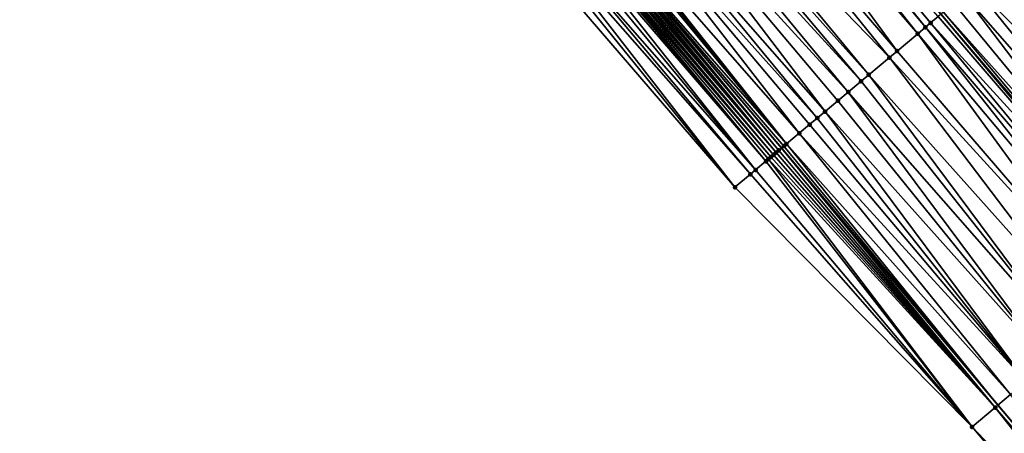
# Model space of a CAD drawing. Header units: feet. Extents: x 2004186 to 2014793, y 836912 to 864902.
# Tile 440 of 656: x 2008221 to 2008280, y 850928 to 850953. Entities that reach past the tile are written whole.
import ezdxf

# ---------------------------------------------------------------- set-up
doc = ezdxf.new("R2010")
doc.units = ezdxf.units.FT
doc.header["$LTSCALE"] = 100
doc.header["$MEASUREMENT"] = 0
for name, color, linetype, lineweight in [('EP_Travel Lane', 5, 'Continuous', 40), ('GPL_Skip Line', 2, 'Continuous', 40), ('Road Shots', 4, 'Continuous', 200), ('Road X-Section', 30, 'Continuous', 13)]:
    doc.layers.add(name, color=color, linetype=linetype, lineweight=lineweight)
doc.layers.add('I-77 SB_MM21-27-Surface-Border', color=7, linetype='Continuous')
doc.layers.add('I-77 SB_MM21-27-Surface-TIN', color=7, linetype='Continuous')

msp = doc.modelspace()

# ---------------------------------------------------------------- linework, layer by layer
at = {"layer": 'EP_Travel Lane'}
msp.add_polyline3d([(2008292.161601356, 850914.2869187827, 430.6268479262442), (2008279.284497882, 850929.5896444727, 430.7093854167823), (2008266.40731195, 850944.8924681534, 430.7616198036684), (2008253.53014894, 850960.1952645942, 430.8222839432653), (2008240.644264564, 850975.4849806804, 430.932558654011), (2008227.753702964, 850990.7763473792, 431.021995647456), (2008214.863085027, 851006.067780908, 431.0876824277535), (2008201.972478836, 851021.3592005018, 431.1583114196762), (2008189.081876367, 851036.6506156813, 431.2305141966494), (2008176.191295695, 851051.9420050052, 431.3119056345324), (2008163.300685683, 851067.2334291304, 431.3809291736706), (2008150.410106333, 851082.5248168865, 431.4628726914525), (2008137.537942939, 851097.8331091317, 431.5089048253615), (2008124.675411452, 851113.1481783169, 431.575924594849)], dxfattribs=at)
at = {"layer": 'GPL_Skip Line'}
msp.add_polyline3d([(2008301.634466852, 850922.2540007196, 430.8343349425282), (2008288.760262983, 850937.5592348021, 430.9043157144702), (2008275.886114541, 850952.8644029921, 430.9946586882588), (2008263.011883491, 850968.1696693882, 431.0546537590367), (2008250.133467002, 850983.4711834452, 431.1583035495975), (2008237.254279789, 850998.7721472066, 431.2429606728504), (2008224.375028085, 851014.0731875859, 431.3004063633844), (2008211.495798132, 851029.3742021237, 431.3670298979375), (2008198.61661087, 851044.6751659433, 431.4516665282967), (2008185.737372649, 851059.9761903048, 431.5148009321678), (2008172.858154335, 851075.2771910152, 431.5863354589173), (2008159.978934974, 851090.5781929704, 431.6574278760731), (2008147.100408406, 851105.8798665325, 431.7113844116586), (2008134.222225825, 851121.1818336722, 431.7648427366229)], dxfattribs=at)
at = {"layer": 'I-77 SB_MM21-27-Surface-Border', "color": 3, "linetype": 'ByBlock', "lineweight": -2}
msp.add_polyline3d([(2008290.613956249, 850912.9853251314, 430.585426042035), (2008277.739760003, 850928.2905501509, 430.6582145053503), (2008263.640976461, 850942.566024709, 430.6716880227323), (2008250.613693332, 850957.7425469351, 430.7321086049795), (2008237.585765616, 850972.911108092, 430.820481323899), (2008224.553565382, 850988.0832812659, 430.9042862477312), (2008211.6743638, 851003.3842620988, 430.9828871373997), (2008198.795162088, 851018.6852430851, 431.0614199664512), (2008185.915927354, 851033.9862633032, 431.1260261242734), (2008173.18973651, 851049.4160374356, 431.2045160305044), (2008160.616530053, 851064.974636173, 431.2717835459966), (2008148.349384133, 851080.7907751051, 431.3553174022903), (2008135.776214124, 851096.3508253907, 431.4326714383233), (2008122.285934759, 851111.1376832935, 431.4796372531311)], dxfattribs=at)
at = {"layer": 'I-77 SB_MM21-27-Surface-TIN', "color": 128, "linetype": 'ByBlock', "lineweight": -2}
for points in [[(2008262.09357911, 850967.3971947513, 431.0601794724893), (2008261.48131383, 850966.8822857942, 431.0409539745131), (2008274.508602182, 850951.7057573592, 430.9824520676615)], [(2008262.399692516, 850967.6546720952, 431.0627262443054), (2008262.09357911, 850967.3971947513, 431.0601794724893), (2008274.967797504, 850952.0919434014, 430.9955348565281)], [(2008262.09357911, 850967.3971947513, 431.0601794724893), (2008274.508602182, 850951.7057573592, 430.9824520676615), (2008274.967797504, 850952.0919434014, 430.9955348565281)], [(2008262.552740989, 850967.7834205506, 431.0609762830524), (2008262.399692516, 850967.6546720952, 431.0627262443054), (2008275.273911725, 850952.3494197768, 430.9983809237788)], [(2008262.399692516, 850967.6546720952, 431.0627262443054), (2008274.967797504, 850952.0919434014, 430.9955348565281), (2008275.273911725, 850952.3494197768, 430.9983809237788)], [(2008262.552740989, 850967.7834205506, 431.0609762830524), (2008275.273911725, 850952.3494197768, 430.9983809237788), (2008275.733062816, 850952.7356584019, 430.9952142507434)], [(2008261.48131383, 850966.8822857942, 431.0409539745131), (2008260.256792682, 850965.8524566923, 431.005960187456), (2008273.284070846, 850950.675940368, 430.9437157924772)], [(2008261.48131383, 850966.8822857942, 431.0409539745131), (2008273.284070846, 850950.675940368, 430.9437157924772), (2008274.508602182, 850951.7057573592, 430.9824520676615)], [(2008260.256792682, 850965.8524566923, 431.005960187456), (2008258.879229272, 850964.6938717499, 430.974998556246), (2008272.824885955, 850950.2897419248, 430.9344652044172)], [(2008260.256792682, 850965.8524566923, 431.005960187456), (2008272.824885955, 850950.2897419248, 430.9344652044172), (2008273.284070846, 850950.675940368, 430.9437157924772)], [(2008258.879229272, 850964.6938717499, 430.974998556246), (2008258.266985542, 850964.1789371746, 430.9636897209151), (2008271.600385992, 850949.2598876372, 430.907254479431)], [(2008258.879229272, 850964.6938717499, 430.974998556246), (2008271.600385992, 850949.2598876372, 430.907254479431), (2008272.824885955, 850950.2897419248, 430.9344652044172)], [(2008258.266985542, 850964.1789371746, 430.9636897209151), (2008257.654733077, 850963.6640129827, 430.9491721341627), (2008271.141189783, 850948.8737026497, 430.8938457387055)], [(2008258.266985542, 850964.1789371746, 430.9636897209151), (2008271.141189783, 850948.8737026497, 430.8938457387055), (2008271.600385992, 850949.2598876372, 430.907254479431)], [(2008257.654733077, 850963.6640129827, 430.9491721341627), (2008256.889416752, 850963.020358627, 430.9307519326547), (2008270.375867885, 850948.2300549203, 430.8733778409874)], [(2008257.654733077, 850963.6640129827, 430.9491721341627), (2008270.375867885, 850948.2300549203, 430.8733778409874), (2008271.141189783, 850948.8737026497, 430.8938457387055)], [(2008256.889416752, 850963.020358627, 430.9307519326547), (2008255.817975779, 850962.119240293, 430.9056546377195), (2008268.998312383, 850947.0714605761, 430.8453216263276)], [(2008256.889416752, 850963.020358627, 430.9307519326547), (2008269.763624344, 850947.7151201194, 430.8621386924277), (2008270.375867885, 850948.2300549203, 430.8733778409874)], [(2008256.889416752, 850963.020358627, 430.9307519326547), (2008268.998312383, 850947.0714605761, 430.8453216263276), (2008269.763624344, 850947.7151201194, 430.8621386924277)], [(2008255.817975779, 850962.119240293, 430.9056546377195), (2008255.205730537, 850961.6043075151, 430.8937903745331), (2008268.539116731, 850946.685274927, 430.8321173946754)], [(2008255.817975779, 850962.119240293, 430.9056546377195), (2008268.539116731, 850946.685274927, 430.8321173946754), (2008268.998312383, 850947.0714605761, 430.8453216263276)], [(2008255.205730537, 850961.6043075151, 430.8937903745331), (2008254.28736152, 850960.8319097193, 430.8755702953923), (2008267.467670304, 850945.7841630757, 430.8050166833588)], [(2008255.205730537, 850961.6043075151, 430.8937903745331), (2008268.079925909, 850946.2990835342, 430.8206880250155), (2008268.539116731, 850946.685274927, 430.8321173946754)], [(2008255.205730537, 850961.6043075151, 430.8937903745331), (2008267.467670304, 850945.7841630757, 430.8050166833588), (2008268.079925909, 850946.2990835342, 430.8206880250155)], [(2008254.28736152, 850960.8319097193, 430.8755702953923), (2008254.134292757, 850960.7031853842, 430.869866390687), (2008266.702356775, 850945.1405053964, 430.7876235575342)], [(2008254.28736152, 850960.8319097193, 430.8755702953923), (2008266.702356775, 850945.1405053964, 430.7876235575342), (2008267.467670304, 850945.7841630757, 430.8050166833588)], [(2008253.981216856, 850960.574469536, 430.8615398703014), (2008253.53014894, 850960.1952645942, 430.8222839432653), (2008266.702356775, 850945.1405053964, 430.7876235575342)], [(2008254.134292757, 850960.7031853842, 430.869866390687), (2008253.981216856, 850960.574469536, 430.8615398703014), (2008266.702356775, 850945.1405053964, 430.7876235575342)], [(2008252.909714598, 850959.6734240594, 430.8139277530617), (2008252.756671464, 850959.5446692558, 430.8176394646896), (2008265.783886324, 850944.3682281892, 430.7321384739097)], [(2008253.062751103, 850959.8021867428, 430.8077810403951), (2008252.909714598, 850959.6734240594, 430.8139277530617), (2008265.9369316, 850944.4969804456, 430.7292139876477)], [(2008252.909714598, 850959.6734240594, 430.8139277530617), (2008265.783886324, 850944.3682281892, 430.7321384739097), (2008265.9369316, 850944.4969804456, 430.7292139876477)], [(2008253.215793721, 850959.9309421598, 430.8038797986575), (2008253.062751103, 850959.8021867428, 430.8077810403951), (2008266.089994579, 850944.6257116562, 430.7327930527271)], [(2008253.062751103, 850959.8021867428, 430.8077810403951), (2008265.9369316, 850944.4969804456, 430.7292139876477), (2008266.089994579, 850944.6257116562, 430.7327930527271)], [(2008253.368864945, 850960.0596635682, 430.8104880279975), (2008253.215793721, 850959.9309421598, 430.8038797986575), (2008266.089994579, 850944.6257116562, 430.7327930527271)], [(2008253.521948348, 850960.188370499, 430.8215702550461), (2008253.368864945, 850960.0596635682, 430.8104880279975), (2008266.243077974, 850944.7544185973, 430.7438720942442)], [(2008253.368864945, 850960.0596635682, 430.8104880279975), (2008266.089994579, 850944.6257116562, 430.7327930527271), (2008266.243077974, 850944.7544185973, 430.7438720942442)], [(2008253.521948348, 850960.188370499, 430.8215702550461), (2008266.40731195, 850944.8924681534, 430.7616198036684), (2008253.53014894, 850960.1952645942, 430.8222839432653)], [(2008253.521948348, 850960.188370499, 430.8215702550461), (2008266.243077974, 850944.7544185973, 430.7438720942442), (2008266.40731195, 850944.8924681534, 430.7616198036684)], [(2008266.549274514, 850945.0117971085, 430.7769607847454), (2008253.53014894, 850960.1952645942, 430.8222839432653), (2008266.40731195, 850944.8924681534, 430.7616198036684)], [(2008266.702356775, 850945.1405053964, 430.7876235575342), (2008253.53014894, 850960.1952645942, 430.8222839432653), (2008266.549274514, 850945.0117971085, 430.7769607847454)], [(2008252.450555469, 850959.2871949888, 430.8141418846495), (2008252.144403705, 850959.0297632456, 430.797503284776), (2008264.865551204, 850943.5957900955, 430.7263714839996)], [(2008252.603618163, 850959.4159265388, 430.8176161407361), (2008252.450555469, 850959.2871949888, 430.8141418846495), (2008265.477793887, 850944.1107259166, 430.7372953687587)], [(2008252.450555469, 850959.2871949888, 430.8141418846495), (2008264.865551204, 850943.5957900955, 430.7263714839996), (2008265.477793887, 850944.1107259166, 430.7372953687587)], [(2008252.756671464, 850959.5446692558, 430.8176394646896), (2008252.603618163, 850959.4159265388, 430.8176161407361), (2008265.477793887, 850944.1107259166, 430.7372953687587)], [(2008252.756671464, 850959.5446692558, 430.8176394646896), (2008265.630847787, 850944.2394679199, 430.7375392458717), (2008265.783886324, 850944.3682281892, 430.7321384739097)], [(2008252.756671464, 850959.5446692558, 430.8176394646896), (2008265.477793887, 850944.1107259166, 430.7372953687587), (2008265.630847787, 850944.2394679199, 430.7375392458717)], [(2008251.685200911, 850958.6435860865, 430.7816754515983), (2008251.379057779, 850958.3861440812, 430.7682080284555), (2008264.559417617, 850943.3383367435, 430.7164105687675)], [(2008252.144403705, 850959.0297632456, 430.797503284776), (2008251.685200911, 850958.6435860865, 430.7816754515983), (2008264.865551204, 850943.5957900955, 430.7263714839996)], [(2008251.685200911, 850958.6435860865, 430.7816754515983), (2008264.559417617, 850943.3383367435, 430.7164105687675), (2008264.865551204, 850943.5957900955, 430.7263714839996)], [(2008251.072900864, 850958.1287184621, 430.7496769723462), (2008250.613693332, 850957.7425469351, 430.7321086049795), (2008263.640976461, 850942.566024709, 430.6716880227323)], [(2008251.379057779, 850958.3861440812, 430.7682080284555), (2008251.072900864, 850958.1287184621, 430.7496769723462), (2008263.640976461, 850942.566024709, 430.6716880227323)], [(2008251.379057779, 850958.3861440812, 430.7682080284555), (2008263.640976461, 850942.566024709, 430.6716880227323), (2008264.559417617, 850943.3383367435, 430.7164105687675)], [(2008280.783612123, 850956.9844172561, 430.9189781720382), (2008277.875687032, 850954.5382014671, 430.9507242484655), (2008292.127301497, 850940.3917339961, 430.8555610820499)], [(2008277.875687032, 850954.5382014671, 430.9507242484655), (2008277.263508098, 850954.0231898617, 430.9632196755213), (2008290.44378046, 850938.9754865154, 430.879284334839)], [(2008277.875687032, 850954.5382014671, 430.9507242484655), (2008290.44378046, 850938.9754865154, 430.879284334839), (2008292.127301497, 850940.3917339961, 430.8555610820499)], [(2008277.263508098, 850954.0231898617, 430.9632196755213), (2008276.651343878, 850953.5081607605, 430.9811217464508), (2008289.372462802, 850938.0742215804, 430.8994917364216)], [(2008277.263508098, 850954.0231898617, 430.9632196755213), (2008289.372462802, 850938.0742215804, 430.8994917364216), (2008290.44378046, 850938.9754865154, 430.879284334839)], [(2008276.651343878, 850953.5081607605, 430.9811217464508), (2008276.039166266, 850952.9931475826, 430.9941031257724), (2008289.372462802, 850938.0742215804, 430.8994917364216)], [(2008275.733062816, 850952.7356584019, 430.9952142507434), (2008275.273911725, 850952.3494197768, 430.9983809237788), (2008288.760262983, 850937.5592348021, 430.9043157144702)], [(2008275.733062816, 850952.7356584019, 430.9952142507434), (2008288.760262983, 850937.5592348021, 430.9043157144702), (2008275.886114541, 850952.8644029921, 430.9946586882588)], [(2008276.039166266, 850952.9931475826, 430.9941031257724), (2008275.886114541, 850952.8644029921, 430.9946586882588), (2008288.913316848, 850937.6879768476, 430.9045463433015)], [(2008288.913316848, 850937.6879768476, 430.9045463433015), (2008275.886114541, 850952.8644029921, 430.9946586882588), (2008288.760262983, 850937.5592348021, 430.9043157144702)], [(2008276.039166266, 850952.9931475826, 430.9941031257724), (2008288.913316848, 850937.6879768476, 430.9045463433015), (2008289.372462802, 850938.0742215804, 430.8994917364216)], [(2008274.967797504, 850952.0919434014, 430.9955348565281), (2008274.508602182, 850951.7057573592, 430.9824520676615), (2008287.382763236, 850936.4005741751, 430.8967440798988)], [(2008275.273911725, 850952.3494197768, 430.9983809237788), (2008274.967797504, 850952.0919434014, 430.9955348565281), (2008287.994993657, 850936.9155245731, 430.9031625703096)], [(2008274.967797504, 850952.0919434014, 430.9955348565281), (2008287.382763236, 850936.4005741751, 430.8967440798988), (2008287.994993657, 850936.9155245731, 430.9031625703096)], [(2008275.273911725, 850952.3494197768, 430.9983809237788), (2008287.994993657, 850936.9155245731, 430.9031625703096), (2008288.760262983, 850937.5592348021, 430.9043157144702)], [(2008274.508602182, 850951.7057573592, 430.9824520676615), (2008273.284070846, 850950.675940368, 430.9437157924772), (2008286.311317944, 850935.4994609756, 430.8700612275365)], [(2008274.508602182, 850951.7057573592, 430.9824520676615), (2008286.311317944, 850935.4994609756, 430.8700612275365), (2008287.382763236, 850936.4005741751, 430.8967440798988)], [(2008272.824885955, 850950.2897419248, 430.9344652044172), (2008271.600385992, 850949.2598876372, 430.907254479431), (2008284.933760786, 850934.3408686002, 430.8413981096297)], [(2008273.284070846, 850950.675940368, 430.9437157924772), (2008272.824885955, 850950.2897419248, 430.9344652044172), (2008286.311317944, 850935.4994609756, 430.8700612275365)], [(2008272.824885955, 850950.2897419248, 430.9344652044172), (2008284.933760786, 850934.3408686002, 430.8413981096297), (2008286.311317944, 850935.4994609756, 430.8700612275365)], [(2008271.600385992, 850949.2598876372, 430.907254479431), (2008271.141189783, 850948.8737026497, 430.8938457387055), (2008283.556202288, 850933.1822778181, 430.8122426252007)], [(2008271.600385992, 850949.2598876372, 430.907254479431), (2008283.556202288, 850933.1822778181, 430.8122426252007), (2008284.933760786, 850934.3408686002, 430.8413981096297)], [(2008271.141189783, 850948.8737026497, 430.8938457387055), (2008270.375867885, 850948.2300549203, 430.8733778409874), (2008283.556202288, 850933.1822778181, 430.8122426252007)], [(2008270.375867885, 850948.2300549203, 430.8733778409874), (2008269.763624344, 850947.7151201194, 430.8621386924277), (2008282.331693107, 850932.152434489, 430.7816467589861)], [(2008270.375867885, 850948.2300549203, 430.8733778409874), (2008282.331693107, 850932.152434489, 430.7816467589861), (2008283.556202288, 850933.1822778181, 430.8122426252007)], [(2008269.763624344, 850947.7151201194, 430.8621386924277), (2008268.998312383, 850947.0714605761, 430.8453216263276), (2008282.331693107, 850932.152434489, 430.7816467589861)], [(2008268.998312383, 850947.0714605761, 430.8453216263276), (2008268.539116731, 850946.685274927, 430.8321173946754), (2008280.954142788, 850930.9938339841, 430.7554958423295)], [(2008268.998312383, 850947.0714605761, 430.8453216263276), (2008280.954142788, 850930.9938339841, 430.7554958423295), (2008282.331693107, 850932.152434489, 430.7816467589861)], [(2008268.079925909, 850946.2990835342, 430.8206880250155), (2008267.467670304, 850945.7841630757, 430.8050166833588), (2008280.954142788, 850930.9938339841, 430.7554958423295)], [(2008268.539116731, 850946.685274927, 430.8321173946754), (2008268.079925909, 850946.2990835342, 430.8206880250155), (2008280.954142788, 850930.9938339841, 430.7554958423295)], [(2008267.467670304, 850945.7841630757, 430.8050166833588), (2008266.702356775, 850945.1405053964, 430.7876235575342), (2008280.035769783, 850930.2214409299, 430.7358114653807)], [(2008267.467670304, 850945.7841630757, 430.8050166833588), (2008280.035769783, 850930.2214409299, 430.7358114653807), (2008280.954142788, 850930.9938339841, 430.7554958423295)], [(2008266.702356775, 850945.1405053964, 430.7876235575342), (2008266.549274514, 850945.0117971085, 430.7769607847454), (2008279.284497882, 850929.5896444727, 430.7093854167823)], [(2008266.702356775, 850945.1405053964, 430.7876235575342), (2008279.284497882, 850929.5896444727, 430.7093854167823), (2008280.035769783, 850930.2214409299, 430.7358114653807)], [(2008265.9369316, 850944.4969804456, 430.7292139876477), (2008265.783886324, 850944.3682281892, 430.7321384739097), (2008279.117362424, 850929.449088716, 430.7035064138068)], [(2008266.089994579, 850944.6257116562, 430.7327930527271), (2008265.9369316, 850944.4969804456, 430.7292139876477), (2008279.117362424, 850929.449088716, 430.7035064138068)], [(2008266.243077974, 850944.7544185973, 430.7438720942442), (2008266.089994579, 850944.6257116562, 430.7327930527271), (2008279.117362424, 850929.449088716, 430.7035064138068)], [(2008266.243077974, 850944.7544185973, 430.7438720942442), (2008279.117362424, 850929.449088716, 430.7035064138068), (2008266.40731195, 850944.8924681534, 430.7616198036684)], [(2008266.549274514, 850945.0117971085, 430.7769607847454), (2008266.40731195, 850944.8924681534, 430.7616198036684), (2008279.284497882, 850929.5896444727, 430.7093854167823)], [(2008279.117362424, 850929.449088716, 430.7035064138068), (2008279.284497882, 850929.5896444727, 430.7093854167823), (2008266.40731195, 850944.8924681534, 430.7616198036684)], [(2008265.477793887, 850944.1107259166, 430.7372953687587), (2008264.865551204, 850943.5957900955, 430.7263714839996), (2008277.739760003, 850928.2905501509, 430.6582145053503)], [(2008265.630847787, 850944.2394679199, 430.7375392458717), (2008265.477793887, 850944.1107259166, 430.7372953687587), (2008277.739760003, 850928.2905501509, 430.6582145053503)], [(2008265.783886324, 850944.3682281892, 430.7321384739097), (2008265.630847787, 850944.2394679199, 430.7375392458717), (2008279.117362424, 850929.449088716, 430.7035064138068)], [(2008265.630847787, 850944.2394679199, 430.7375392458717), (2008277.739760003, 850928.2905501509, 430.6582145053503), (2008279.117362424, 850929.449088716, 430.7035064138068)], [(2008264.559417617, 850943.3383367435, 430.7164105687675), (2008263.640976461, 850942.566024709, 430.6716880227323), (2008277.739760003, 850928.2905501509, 430.6582145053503)], [(2008264.865551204, 850943.5957900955, 430.7263714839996), (2008264.559417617, 850943.3383367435, 430.7164105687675), (2008277.739760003, 850928.2905501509, 430.6582145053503)], [(2008280.035769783, 850930.2214409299, 430.7358114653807), (2008279.284497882, 850929.5896444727, 430.7093854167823), (2008292.297664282, 850914.4013503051, 430.6304024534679)], [(2008279.117362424, 850929.449088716, 430.7035064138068), (2008277.739760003, 850928.2905501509, 430.6582145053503), (2008291.532343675, 850913.7577010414, 430.6104091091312)], [(2008279.117362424, 850929.449088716, 430.7035064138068), (2008292.161601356, 850914.2869187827, 430.6268479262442), (2008279.284497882, 850929.5896444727, 430.7093854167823)], [(2008279.117362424, 850929.449088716, 430.7035064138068), (2008291.532343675, 850913.7577010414, 430.6104091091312), (2008292.161601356, 850914.2869187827, 430.6268479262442)], [(2008292.297664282, 850914.4013503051, 430.6304024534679), (2008279.284497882, 850929.5896444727, 430.7093854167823), (2008292.161601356, 850914.2869187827, 430.6268479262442)], [(2008277.739760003, 850928.2905501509, 430.6582145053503), (2008290.613956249, 850912.9853251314, 430.585426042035), (2008291.532343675, 850913.7577010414, 430.6104091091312)]]:
    msp.add_3dface(points, dxfattribs=at)
at = {"layer": 'Road Shots', "lineweight": 100}
for p in [(2008274.967797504, 850952.0919434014, 430.9955348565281), (2008275.273911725, 850952.3494197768, 430.9983809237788), (2008274.508602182, 850951.7057573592, 430.9824520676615), (2008272.824885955, 850950.2897419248, 430.9344652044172), (2008273.284070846, 850950.675940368, 430.9437157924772), (2008271.600385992, 850949.2598876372, 430.907254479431), (2008271.141189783, 850948.8737026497, 430.8938457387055), (2008270.375867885, 850948.2300549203, 430.8733778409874), (2008269.763624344, 850947.7151201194, 430.8621386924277), (2008268.998312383, 850947.0714605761, 430.8453216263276), (2008268.079925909, 850946.2990835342, 430.8206880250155), (2008268.539116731, 850946.685274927, 430.8321173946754), (2008267.467670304, 850945.7841630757, 430.8050166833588), (2008266.702356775, 850945.1405053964, 430.7876235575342), (2008265.9369316, 850944.4969804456, 430.7292139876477), (2008266.089994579, 850944.6257116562, 430.7327930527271), (2008266.243077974, 850944.7544185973, 430.7438720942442), (2008266.549274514, 850945.0117971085, 430.7769607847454), (2008265.477793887, 850944.1107259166, 430.7372953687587), (2008265.630847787, 850944.2394679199, 430.7375392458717), (2008265.783886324, 850944.3682281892, 430.7321384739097), (2008264.559417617, 850943.3383367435, 430.7164105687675), (2008264.865551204, 850943.5957900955, 430.7263714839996), (2008263.640976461, 850942.566024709, 430.6716880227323), (2008279.117362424, 850929.449088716, 430.7035064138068), (2008277.739760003, 850928.2905501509, 430.6582145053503)]:
    msp.add_point(p, dxfattribs=at)
at = {"layer": 'Road X-Section', "extrusion": (-0.6437082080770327, 0.7652593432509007, 0.004228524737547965), "elevation": -641542.2193530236, "flags": 128}
msp.add_lwpolyline([(-2084619.866344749, 3143.476936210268), (-2084621.066344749, 3143.521659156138), (-2084621.466344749, 3143.531620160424), (-2084622.26634475, 3143.542544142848), (-2084622.466344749, 3143.54278802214), (-2084622.666344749, 3143.537387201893), (-2084622.86634475, 3143.534462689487), (-2084623.066344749, 3143.538041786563), (-2084623.266344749, 3143.549120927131), (-2084623.666344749, 3143.582209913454), (-2084623.866344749, 3143.592872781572), (-2084624.866344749, 3143.610266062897), (-2084625.666344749, 3143.625937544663), (-2084626.266344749, 3143.637367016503), (-2084626.86634475, 3143.650571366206), (-2084627.866344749, 3143.667388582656), (-2084628.666344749, 3143.678627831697), (-2084629.666344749, 3143.699095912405), (-2084630.266344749, 3143.71250477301), (-2084631.866344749, 3143.739715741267), (-2084632.466344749, 3143.748966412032), (-2084634.066344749, 3143.787703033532), (-2084634.666344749, 3143.800785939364), (-2084635.066344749, 3143.803632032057), (-2084635.666344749, 3143.800465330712), (-2084636.066344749, 3143.799354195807), (-2084636.866344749, 3143.786372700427), (-2084637.66634475, 3143.76847046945), (-2084638.466344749, 3143.755974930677), (-2084642.266344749, 3143.724228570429), (-2084642.866344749, 3143.719636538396), (-2084643.66634475, 3143.712696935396), (-2084644.266344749, 3143.70603191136), (-2084645.066344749, 3143.697547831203), (-2084646.066344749, 3143.679500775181), (-2084646.466344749, 3143.670016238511), (-2084647.066344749, 3143.664054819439), (-2084647.266344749, 3143.659293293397), (-2084647.466344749, 3143.650366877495), (-2084647.66634475, 3143.644495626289), (-2084647.866344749, 3143.643872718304), (-2084648.066344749, 3143.646350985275), (-2084648.266344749, 3143.645238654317), (-2084648.466344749, 3143.637745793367), (-2084649.066344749, 3143.602087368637), (-2084649.466344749, 3143.571524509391), (-2084649.866344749, 3143.537303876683), (-2084650.666344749, 3143.479433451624), (-2084650.866344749, 3143.463545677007)], dxfattribs=at)
at = {"layer": 'Road X-Section', "extrusion": (-0.6437082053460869, 0.7652593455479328, 0.004228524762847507), "elevation": -641562.2119138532, "flags": 128}
msp.add_lwpolyline([(-2084621.468634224, 3143.548018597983), (-2084623.268634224, 3143.593310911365), (-2084624.468634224, 3143.625616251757), (-2084625.668634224, 3143.64530080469), (-2084627.468634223, 3143.671451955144), (-2084629.068634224, 3143.702048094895), (-2084630.868634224, 3143.731203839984), (-2084632.668634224, 3143.759867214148), (-2084634.068634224, 3143.786550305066), (-2084634.868634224, 3143.792968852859), (-2084636.068634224, 3143.794352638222), (-2084636.668634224, 3143.789297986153), (-2084638.068634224, 3143.769090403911), (-2084640.268634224, 3143.745366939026), (-2084642.668634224, 3143.723412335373), (-2084643.468634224, 3143.715861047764), (-2084644.668634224, 3143.704930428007), (-2084646.068634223, 3143.682630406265), (-2084646.668634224, 3143.672106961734), (-2084647.068634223, 3143.665444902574), (-2084647.668634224, 3143.649229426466), (-2084648.068634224, 3143.642704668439), (-2084648.268634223, 3143.637793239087), (-2084648.468634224, 3143.629051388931), (-2084648.668634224, 3143.615047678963), (-2084649.268634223, 3143.562593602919), (-2084649.468634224, 3143.549008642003), (-2084650.068634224, 3143.513355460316), (-2084650.468634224, 3143.480719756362), (-2084650.868634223, 3143.444993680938)], dxfattribs=at)

doc.saveas('drawing.dxf')
